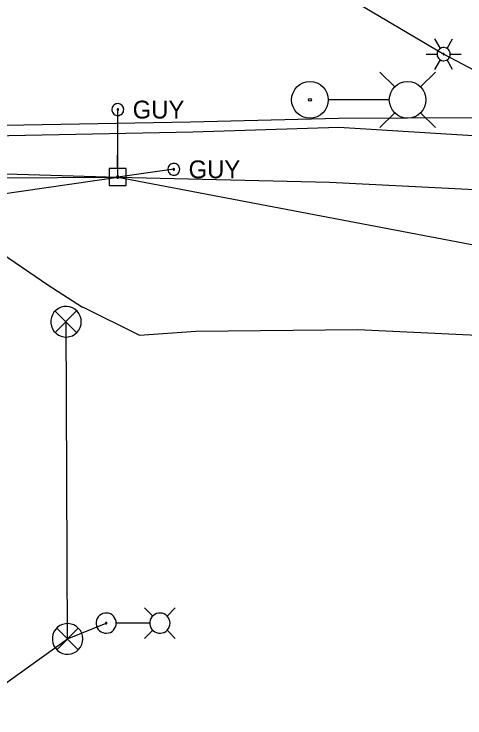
# Model space of a CAD drawing. Extents: x 600849 to 606371, y 330010 to 403088.
# Drawn here: x 603161.8 to 603259.1, y 387582.8 to 387734.6 of the extents above; entities that cross this region are included whole.
import ezdxf

# ---------------------------------------------------------------- set-up
doc = ezdxf.new("R2010")
doc.units = 0
for name, color, linetype in [('E_LTG', 7, 'Continuous'), ('E_LTG_CID', 7, 'Continuous'), ('E_SIG', 7, 'Continuous'), ('E_SIG_Conduit', 7, 'Continuous'), ('E_UTL_E_UG', 7, 'Continuous'), ('E_UTL_EGuyWire', 7, 'Continuous'), ('E_UTL_EPowerPole', 7, 'Continuous'), ('E_UTL_Overhead', 7, 'Continuous'), ('E_UTL_T_UG', 7, 'Continuous')]:
    doc.layers.add(name, color=color, linetype=linetype)

msp = doc.modelspace()

# ---------------------------------------------------------------- linework, layer by layer
at = {"layer": 'E_LTG'}
for points in [[(603253.82, 387727.19), (603252.63, 387729.25)], [(603255.25, 387727.19), (603256.44, 387729.25)], [(603255.96, 387725.95), (603255.93, 387726.22), (603255.86, 387726.48), (603255.73, 387726.73), (603255.57, 387726.94), (603255.36, 387727.12), (603255.13, 387727.25), (603254.87, 387727.34), (603254.6, 387727.38), (603254.33, 387727.37), (603254.06, 387727.3), (603253.82, 387727.19), (603253.6, 387727.03), (603253.41, 387726.84), (603253.26, 387726.61), (603253.16, 387726.36), (603253.11, 387726.09), (603253.11, 387725.82), (603253.16, 387725.55), (603253.26, 387725.3), (603253.41, 387725.07), (603253.6, 387724.87), (603253.82, 387724.72), (603254.06, 387724.6), (603254.33, 387724.54), (603254.6, 387724.53), (603254.87, 387724.56), (603255.13, 387724.65), (603255.36, 387724.79), (603255.57, 387724.97), (603255.73, 387725.18), (603255.86, 387725.42), (603255.93, 387725.68), (603255.96, 387725.95)], [(603255.96, 387725.95), (603255.93, 387726.22), (603255.86, 387726.48), (603255.73, 387726.73), (603255.57, 387726.94), (603255.36, 387727.12), (603255.13, 387727.25), (603254.87, 387727.34), (603254.6, 387727.38), (603254.33, 387727.37), (603254.06, 387727.3), (603253.82, 387727.19), (603253.6, 387727.03), (603253.41, 387726.84), (603253.26, 387726.61), (603253.16, 387726.36), (603253.11, 387726.09), (603253.11, 387725.82), (603253.16, 387725.55), (603253.26, 387725.3), (603253.41, 387725.07), (603253.6, 387724.87), (603253.82, 387724.72), (603254.06, 387724.6), (603254.33, 387724.54), (603254.6, 387724.53), (603254.87, 387724.56), (603255.13, 387724.65), (603255.36, 387724.79), (603255.57, 387724.97), (603255.73, 387725.18), (603255.86, 387725.42), (603255.93, 387725.68), (603255.96, 387725.95)], [(603255.96, 387725.95), (603255.93, 387726.22), (603255.86, 387726.48), (603255.73, 387726.73), (603255.57, 387726.94), (603255.36, 387727.12), (603255.13, 387727.25), (603254.87, 387727.34), (603254.6, 387727.38), (603254.33, 387727.37), (603254.06, 387727.3), (603253.82, 387727.19), (603253.6, 387727.03), (603253.41, 387726.84), (603253.26, 387726.61), (603253.16, 387726.36), (603253.11, 387726.09), (603253.11, 387725.82), (603253.16, 387725.55), (603253.26, 387725.3), (603253.41, 387725.07), (603253.6, 387724.87), (603253.82, 387724.72), (603254.06, 387724.6), (603254.33, 387724.54), (603254.6, 387724.53), (603254.87, 387724.56), (603255.13, 387724.65), (603255.36, 387724.79), (603255.57, 387724.97), (603255.73, 387725.18), (603255.86, 387725.42), (603255.93, 387725.68), (603255.96, 387725.95)], [(603250.72, 387725.95), (603253.1, 387725.95)], [(603254.65, 387725.95), (603254.65, 387725.98), (603254.64, 387726), (603254.63, 387726.02), (603254.62, 387726.04), (603254.6, 387726.05), (603254.58, 387726.06), (603254.56, 387726.07), (603254.54, 387726.07), (603254.51, 387726.07), (603254.49, 387726.07), (603254.47, 387726.06), (603254.45, 387726.04), (603254.44, 387726.03), (603254.43, 387726.01), (603254.42, 387725.99), (603254.41, 387725.96), (603254.41, 387725.94), (603254.42, 387725.92), (603254.43, 387725.9), (603254.44, 387725.88), (603254.45, 387725.86), (603254.47, 387725.85), (603254.49, 387725.84), (603254.51, 387725.84), (603254.54, 387725.83), (603254.56, 387725.84), (603254.58, 387725.85), (603254.6, 387725.86), (603254.62, 387725.87), (603254.63, 387725.89), (603254.64, 387725.91), (603254.65, 387725.93), (603254.65, 387725.95)], [(603255.96, 387725.95), (603258.34, 387725.95)], [(603252.63, 387722.65), (603253.82, 387724.72)], [(603256.44, 387722.65), (603255.25, 387724.72)], [(603243.99, 387718.87), (603240.75, 387722.1)], [(603249.53, 387718.87), (603252.76, 387722.1)], [(603242.73, 387716.1), (603229.68, 387716.1)], [(603243.99, 387713.33), (603240.75, 387710.1)], [(603249.53, 387713.33), (603252.76, 387710.1)], [(603191.75, 387604.75), (603189.97, 387606.52)], [(603194.8, 387604.75), (603196.58, 387606.52)], [(603183.85, 387603.22), (603183.81, 387603.64), (603183.69, 387604.03), (603183.5, 387604.4), (603183.25, 387604.73), (603182.93, 387605), (603182.57, 387605.2), (603182.18, 387605.34), (603181.77, 387605.4), (603181.36, 387605.38), (603180.96, 387605.28), (603180.58, 387605.11), (603180.25, 387604.87), (603179.96, 387604.57), (603179.74, 387604.22), (603179.58, 387603.84), (603179.5, 387603.43), (603179.5, 387603.02), (603179.58, 387602.61), (603179.74, 387602.23), (603179.96, 387601.88), (603180.25, 387601.58), (603180.58, 387601.34), (603180.96, 387601.17), (603181.36, 387601.07), (603181.77, 387601.05), (603182.18, 387601.11), (603182.57, 387601.24), (603182.93, 387601.45), (603183.25, 387601.72), (603183.5, 387602.05), (603183.69, 387602.42), (603183.81, 387602.81), (603183.85, 387603.22)], [(603195.45, 387603.22), (603195.41, 387603.64), (603195.29, 387604.03), (603195.1, 387604.4), (603194.85, 387604.73), (603194.54, 387605), (603194.18, 387605.2), (603193.79, 387605.34), (603193.38, 387605.4), (603192.96, 387605.38), (603192.56, 387605.28), (603192.19, 387605.11), (603191.85, 387604.87), (603191.56, 387604.57), (603191.34, 387604.22), (603191.19, 387603.84), (603191.11, 387603.43), (603191.11, 387603.02), (603191.19, 387602.61), (603191.34, 387602.23), (603191.56, 387601.88), (603191.85, 387601.58), (603192.19, 387601.34), (603192.56, 387601.17), (603192.96, 387601.07), (603193.38, 387601.05), (603193.79, 387601.11), (603194.18, 387601.24), (603194.54, 387601.45), (603194.85, 387601.72), (603195.1, 387602.05), (603195.29, 387602.42), (603195.41, 387602.81), (603195.45, 387603.22)], [(603181.84, 387603.22), (603181.83, 387603.26), (603181.83, 387603.29), (603181.81, 387603.31), (603181.79, 387603.34), (603181.77, 387603.36), (603181.74, 387603.38), (603181.71, 387603.39), (603181.68, 387603.39), (603181.65, 387603.39), (603181.62, 387603.38), (603181.59, 387603.37), (603181.56, 387603.35), (603181.54, 387603.33), (603181.52, 387603.3), (603181.51, 387603.27), (603181.51, 387603.24), (603181.51, 387603.21), (603181.51, 387603.18), (603181.52, 387603.15), (603181.54, 387603.12), (603181.56, 387603.1), (603181.59, 387603.08), (603181.62, 387603.07), (603181.65, 387603.06), (603181.68, 387603.06), (603181.71, 387603.06), (603181.74, 387603.07), (603181.77, 387603.09), (603181.79, 387603.11), (603181.81, 387603.13), (603181.83, 387603.16), (603181.83, 387603.19), (603181.84, 387603.22)], [(603191.06, 387603.22), (603183.88, 387603.22)], [(603191.75, 387601.7), (603189.97, 387599.92)], [(603194.8, 387601.7), (603196.58, 387599.92)]]:
    msp.add_lwpolyline(points, dxfattribs=at)
for centre, radius in [((603225.66, 387716.1), 3.96), ((603246.75, 387716.1), 3.96), ((603225.66, 387716.1), 0.303)]:
    msp.add_circle(centre, radius, dxfattribs=at)
at = {"layer": 'E_LTG_CID'}
msp.add_lwpolyline([(603173.33, 387599.83), (603181.67, 387603.22)], dxfattribs=at)
at = {"layer": 'E_SIG'}
for points in [[(603176.3, 387668.23), (603176.24, 387668.86), (603176.06, 387669.46), (603175.77, 387670.02), (603175.39, 387670.51), (603174.91, 387670.92), (603174.37, 387671.23), (603173.78, 387671.44), (603173.15, 387671.53), (603172.53, 387671.5), (603171.92, 387671.35), (603171.35, 387671.09), (603170.84, 387670.73), (603170.4, 387670.27), (603170.06, 387669.74), (603169.83, 387669.16), (603169.71, 387668.55), (603169.71, 387667.92), (603169.83, 387667.3), (603170.06, 387666.72), (603170.4, 387666.19), (603170.84, 387665.74), (603171.35, 387665.37), (603171.92, 387665.11), (603172.53, 387664.97), (603173.15, 387664.94), (603173.78, 387665.02), (603174.37, 387665.23), (603174.91, 387665.54), (603175.39, 387665.95), (603175.77, 387666.45), (603176.06, 387667.01), (603176.24, 387667.61), (603176.3, 387668.23)], [(603175.26, 387670.57), (603170.65, 387665.91)], [(603170.65, 387670.52), (603175.3, 387665.87)], [(603176.63, 387599.83), (603176.57, 387600.45), (603176.4, 387601.05), (603176.11, 387601.61), (603175.72, 387602.1), (603175.25, 387602.51), (603174.7, 387602.83), (603174.11, 387603.03), (603173.49, 387603.12), (603172.86, 387603.09), (603172.25, 387602.94), (603171.68, 387602.68), (603171.17, 387602.32), (603170.74, 387601.87), (603170.4, 387601.34), (603170.17, 387600.76), (603170.05, 387600.14), (603170.05, 387599.51), (603170.17, 387598.9), (603170.4, 387598.31), (603170.74, 387597.79), (603171.17, 387597.33), (603171.68, 387596.97), (603172.25, 387596.71), (603172.86, 387596.56), (603173.49, 387596.53), (603174.11, 387596.62), (603174.7, 387596.82), (603175.25, 387597.14), (603175.72, 387597.55), (603176.11, 387598.04), (603176.4, 387598.6), (603176.57, 387599.2), (603176.63, 387599.83)], [(603175.6, 387602.16), (603170.99, 387597.5)], [(603170.99, 387602.11), (603175.64, 387597.46)]]:
    msp.add_lwpolyline(points, dxfattribs=at)
at = {"layer": 'E_SIG_Conduit'}
for points in [[(603152.86, 387688.53), (603155.01, 387687.45), (603159.32, 387682.9), (603169.07, 387676.2), (603176.58, 387671.41)], [(603176.58, 387671.44), (603188.88, 387665.32), (603201.06, 387666.19), (603236.02, 387666.53), (603282.95, 387664.36), (603326.23, 387659.27), (603355.36, 387655.51), (603389.25, 387652.04), (603438.59, 387650.89), (603466.11, 387652.27), (603492.7, 387654.72), (603498.52, 387655.25), (603498.75, 387647.42)], [(603041.29, 387607.05), (603051.48, 387603.59), (603080.21, 387591.51), (603117.93, 387586.7), (603149.53, 387582.78), (603173.33, 387599.83), (603173, 387668.23)]]:
    msp.add_lwpolyline(points, dxfattribs=at)
at = {"layer": 'E_UTL_E_UG'}
msp.add_lwpolyline([(603152.86, 387688.53), (603151.08, 387690.6), (603151.05, 387696.94), (603157.56, 387700.18), (603184.16, 387699.44)], dxfattribs=at)
at = {"layer": 'E_UTL_EGuyWire'}
for p, q in [((603184.16, 387699.44), (603184.18, 387714)), ((603196.25, 387701.11), (603184.16, 387699.44))]:
    msp.add_line(p, q, dxfattribs=at)
for points in [[(603185.47, 387714), (603185.44, 387714.24), (603185.38, 387714.47), (603185.26, 387714.69), (603185.11, 387714.88), (603184.93, 387715.04), (603184.72, 387715.16), (603184.49, 387715.24), (603184.24, 387715.28), (603184, 387715.27), (603183.76, 387715.21), (603183.54, 387715.11), (603183.34, 387714.97), (603183.17, 387714.79), (603183.04, 387714.59), (603182.95, 387714.36), (603182.91, 387714.12), (603182.91, 387713.88), (603182.95, 387713.64), (603183.04, 387713.41), (603183.17, 387713.2), (603183.34, 387713.03), (603183.54, 387712.89), (603183.76, 387712.78), (603184, 387712.73), (603184.24, 387712.72), (603184.49, 387712.75), (603184.72, 387712.83), (603184.93, 387712.95), (603185.11, 387713.11), (603185.26, 387713.3), (603185.38, 387713.52), (603185.44, 387713.75), (603185.47, 387714)], [(603184.34, 387714), (603184.34, 387714.03), (603184.33, 387714.06), (603184.32, 387714.08), (603184.3, 387714.11), (603184.28, 387714.13), (603184.25, 387714.14), (603184.22, 387714.15), (603184.19, 387714.16), (603184.16, 387714.16), (603184.13, 387714.15), (603184.1, 387714.14), (603184.08, 387714.12), (603184.06, 387714.1), (603184.04, 387714.07), (603184.03, 387714.04), (603184.02, 387714.01), (603184.02, 387713.98), (603184.03, 387713.95), (603184.04, 387713.92), (603184.06, 387713.9), (603184.08, 387713.88), (603184.1, 387713.86), (603184.13, 387713.85), (603184.16, 387713.84), (603184.19, 387713.84), (603184.22, 387713.84), (603184.25, 387713.85), (603184.28, 387713.87), (603184.3, 387713.89), (603184.32, 387713.91), (603184.33, 387713.94), (603184.34, 387713.97), (603184.34, 387714)], [(603197.54, 387701.11), (603197.51, 387701.35), (603197.44, 387701.59), (603197.33, 387701.8), (603197.18, 387701.99), (603197, 387702.15), (603196.79, 387702.28), (603196.56, 387702.36), (603196.31, 387702.39), (603196.07, 387702.38), (603195.83, 387702.32), (603195.61, 387702.22), (603195.41, 387702.08), (603195.24, 387701.9), (603195.11, 387701.7), (603195.02, 387701.47), (603194.98, 387701.23), (603194.98, 387700.99), (603195.02, 387700.75), (603195.11, 387700.52), (603195.24, 387700.32), (603195.41, 387700.14), (603195.61, 387700), (603195.83, 387699.9), (603196.07, 387699.84), (603196.31, 387699.83), (603196.56, 387699.86), (603196.79, 387699.94), (603197, 387700.06), (603197.18, 387700.22), (603197.33, 387700.41), (603197.44, 387700.63), (603197.51, 387700.87), (603197.54, 387701.11)], [(603196.41, 387701.11), (603196.41, 387701.14), (603196.4, 387701.17), (603196.39, 387701.2), (603196.37, 387701.22), (603196.35, 387701.24), (603196.32, 387701.25), (603196.29, 387701.26), (603196.26, 387701.27), (603196.23, 387701.27), (603196.2, 387701.26), (603196.17, 387701.25), (603196.15, 387701.23), (603196.13, 387701.21), (603196.11, 387701.18), (603196.1, 387701.15), (603196.09, 387701.12), (603196.09, 387701.09), (603196.1, 387701.06), (603196.11, 387701.04), (603196.13, 387701.01), (603196.15, 387700.99), (603196.17, 387700.97), (603196.2, 387700.96), (603196.23, 387700.95), (603196.26, 387700.95), (603196.29, 387700.95), (603196.32, 387700.96), (603196.35, 387700.98), (603196.37, 387701), (603196.39, 387701.02), (603196.4, 387701.05), (603196.41, 387701.08), (603196.41, 387701.11)]]:
    msp.add_lwpolyline(points, dxfattribs=at)
at = {"layer": 'E_UTL_EPowerPole'}
for points in [[(603184.13, 387701.28), (603184.13, 387704.19)], [(603185.97, 387701.28), (603182.28, 387701.28)], [(603182.28, 387701.28), (603182.28, 387697.59)], [(603185.97, 387697.59), (603185.97, 387701.28)], [(603184.4, 387699.44), (603184.39, 387699.48), (603184.38, 387699.53), (603184.36, 387699.57), (603184.33, 387699.6), (603184.3, 387699.63), (603184.26, 387699.65), (603184.21, 387699.67), (603184.17, 387699.68), (603184.12, 387699.67), (603184.08, 387699.66), (603184.04, 387699.64), (603184, 387699.62), (603183.97, 387699.58), (603183.95, 387699.55), (603183.93, 387699.5), (603183.92, 387699.46), (603183.92, 387699.41), (603183.93, 387699.37), (603183.95, 387699.33), (603183.97, 387699.29), (603184, 387699.26), (603184.04, 387699.23), (603184.08, 387699.21), (603184.12, 387699.2), (603184.17, 387699.2), (603184.21, 387699.21), (603184.26, 387699.22), (603184.3, 387699.24), (603184.33, 387699.27), (603184.36, 387699.31), (603184.38, 387699.35), (603184.39, 387699.39), (603184.4, 387699.44)], [(603182.28, 387697.59), (603185.97, 387697.59)]]:
    msp.add_lwpolyline(points, dxfattribs=at)
at = {"layer": 'E_UTL_Overhead'}
for points in [[(603162.57, 387780.28), (603254.53, 387725.95), (603373.03, 387663.52), (603524.13, 387662.98), (603737.2, 387666.47)], [(601679.46, 387668.8), (601757.83, 387668.55), (601827.61, 387668.89), (601953.53, 387670.89), (602054.47, 387701.35), (602169.29, 387703.85), (602308.2, 387704.25), (602422.23, 387704.14), (602681.73, 387663.43), (602959.06, 387666.83), (603184.16, 387699.44), (603373.03, 387663.52)]]:
    msp.add_lwpolyline(points, dxfattribs=at)
at = {"layer": 'E_UTL_T_UG'}
msp.add_line((602567.62, 387695.55), (603184.16, 387699.44), dxfattribs=at)
for points in [[(603117.26, 387707.53), (603200.36, 387709.19), (603231.88, 387710.2), (603263.18, 387708.26), (603274.83, 387707.51), (603283.89, 387702.51), (603317.52, 387698.08), (603347.78, 387695.8), (603358.93, 387698.04), (603362.2, 387731.19)], [(603115.79, 387709.88), (603199.87, 387711.34), (603231.86, 387712.15), (603261.72, 387712.26), (603310.61, 387711.86)], [(603184.16, 387699.44), (603229.9, 387698.33), (603268.38, 387696.37), (603294.79, 387692.58), (603308.47, 387683.99), (603314.42, 387683.39), (603332.73, 387679.45), (603347.64, 387672.67), (603356.92, 387668.76), (603399.18, 387666.42), (603470.14, 387668.23), (603506.68, 387667.54), (603538.96, 387667.24), (603612, 387669.22), (603735.23, 387670.87), (603778.65, 387673.06)]]:
    msp.add_lwpolyline(points, dxfattribs=at)

# ---------------------------------------------------------------- texts
at = {"layer": 'E_UTL_EGuyWire'}
for p in [(603187.39, 387712.07), (603199.46, 387699.18)]:
    msp.add_text('GUY', height=3.85, dxfattribs=at).set_placement(p)

doc.saveas('drawing.dxf')
